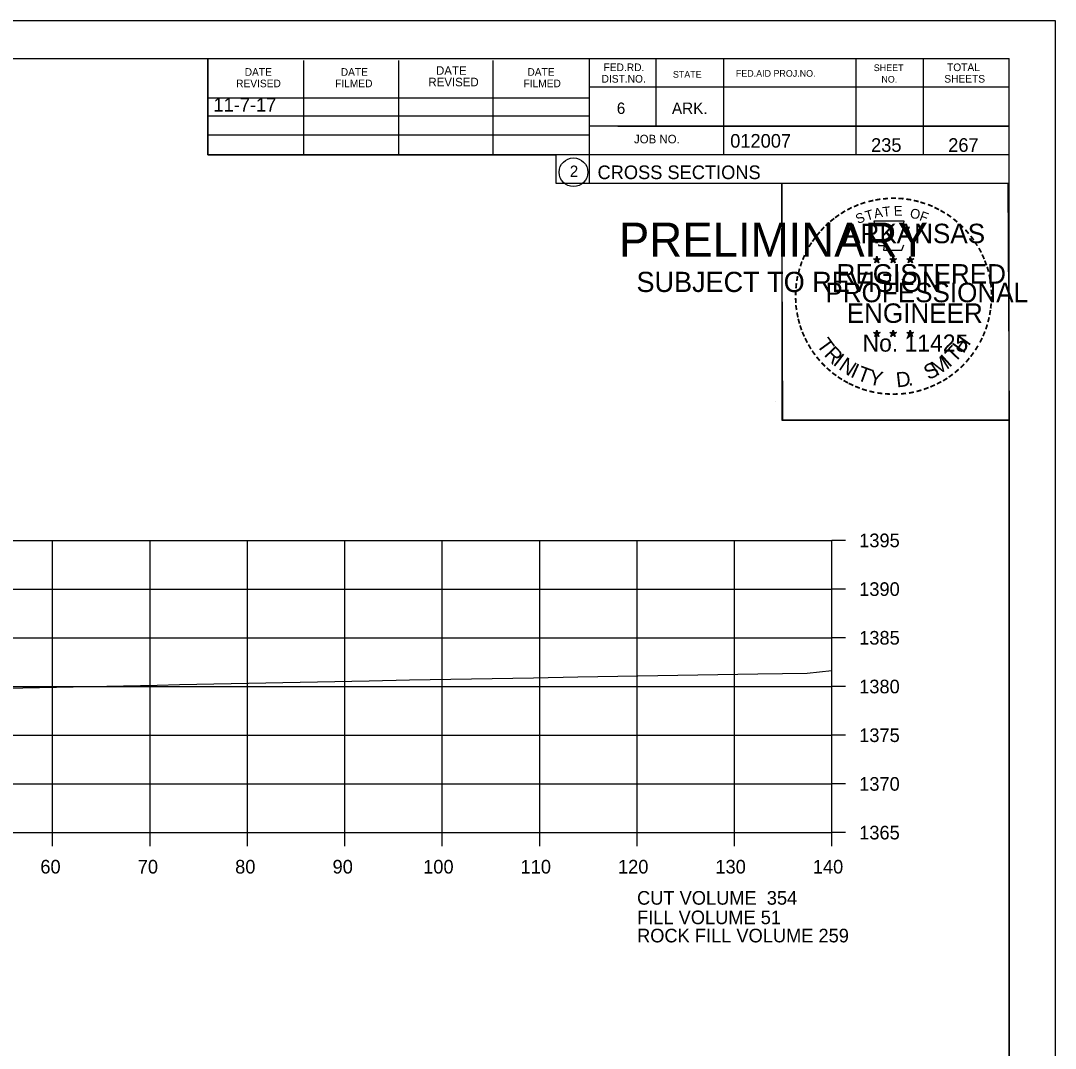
# Model space of a CAD drawing. Extents: x 1374311 to 1383814, y 384102 to 406278.
# Drawn here: x 1382696.8 to 1382803, y 402759.5 to 402865 of the extents above; entities that cross this region are included whole.
import ezdxf

# ---------------------------------------------------------------- set-up
doc = ezdxf.new("R2010")
doc.units = 0
for name, color, linetype in [('R_Axis', 7, 'Continuous'), ('R_Axis Annot', 7, 'Continuous'), ('R_Border', 7, 'Continuous'), ('R_Border PE', 7, 'Continuous'), ('R_Border Prem', 7, 'Continuous'), ('R_Exist Surface', 7, 'Continuous'), ('R_Fin Surface', 7, 'Continuous'), ('R_Grid', 7, 'Continuous'), ('R_No Plot', 7, 'Continuous'), ('R_Water', 7, 'Continuous')]:
    doc.layers.add(name, color=color, linetype=linetype)

msp = doc.modelspace()

# ---------------------------------------------------------------- linework, layer by layer
at = {"layer": 'R_Axis'}
for p, q in [((1382780.07, 402781.67), (1382780.07, 402811.67)), ((1382781.47, 402811.67), (1382780.07, 402811.67)), ((1382781.47, 402806.67), (1382780.07, 402806.67)), ((1382781.47, 402801.67), (1382780.07, 402801.67)), ((1382781.47, 402796.67), (1382780.07, 402796.67)), ((1382781.47, 402791.67), (1382780.07, 402791.67)), ((1382781.47, 402786.67), (1382780.07, 402786.67)), ((1382500.07, 402781.67), (1382780.07, 402781.67)), ((1382700.07, 402780.27), (1382700.07, 402781.67)), ((1382710.07, 402780.27), (1382710.07, 402781.67)), ((1382720.07, 402780.27), (1382720.07, 402781.67)), ((1382730.07, 402780.27), (1382730.07, 402781.67)), ((1382740.07, 402780.27), (1382740.07, 402781.67)), ((1382750.07, 402780.27), (1382750.07, 402781.67)), ((1382760.07, 402780.27), (1382760.07, 402781.67)), ((1382770.07, 402780.27), (1382770.07, 402781.67)), ((1382780.07, 402780.27), (1382780.07, 402781.67)), ((1382781.47, 402781.67), (1382780.07, 402781.67))]:
    msp.add_line(p, q, dxfattribs=at)
at = {"layer": 'R_Border'}
for p, q in [((1382482.07, 402861.13), (1382798.25, 402861.13)), ((1382715.99, 402851.25), (1382715.99, 402861.13)), ((1382725.85, 402851.25), (1382725.85, 402860.93)), ((1382735.61, 402851.25), (1382735.61, 402860.93)), ((1382745.29, 402851.25), (1382745.29, 402860.93)), ((1382755.15, 402861.13), (1382755.15, 402848.33)), ((1382761.99, 402861.13), (1382761.99, 402854.19)), ((1382768.93, 402861.13), (1382768.93, 402851.25)), ((1382782.51, 402861.13), (1382782.51, 402851.25)), ((1382789.45, 402861.13), (1382789.45, 402851.25)), ((1382798.25, 402655.67), (1382798.25, 402861.13)), ((1382798.25, 402858.19), (1382755.15, 402858.19)), ((1382798.25, 402858.21), (1382798.25, 402858.21)), ((1382715.99, 402857.11), (1382755.15, 402857.11)), ((1382715.99, 402855.25), (1382755.15, 402855.25)), ((1382798.25, 402854.19), (1382755.15, 402854.19)), ((1382758.11, 402854.19), (1382798.25, 402854.19)), ((1382715.99, 402851.25), (1382715.99, 402853.31)), ((1382715.99, 402853.31), (1382755.15, 402853.31)), ((1382798.25, 402851.25), (1382715.99, 402851.25)), ((1382755.15, 402848.33), (1382798.25, 402848.33))]:
    msp.add_line(p, q, dxfattribs=at)
msp.add_circle((1382753.54, 402849.47), 1.47, dxfattribs=at)
at = {"layer": 'R_Border PE'}
for p, q in [((1382784.69, 402840.84), (1382784.64, 402840.59)), ((1382784.69, 402840.48), (1382784.69, 402840.84)), ((1382784.69, 402840.84), (1382784.73, 402840.59)), ((1382786.36, 402840.84), (1382786.31, 402840.59)), ((1382786.36, 402840.48), (1382786.36, 402840.84)), ((1382786.36, 402840.84), (1382786.4, 402840.59)), ((1382788.12, 402840.83), (1382788.08, 402840.58)), ((1382788.12, 402840.46), (1382788.12, 402840.83)), ((1382788.12, 402840.83), (1382788.17, 402840.58)), ((1382784.34, 402840.59), (1382784.69, 402840.48)), ((1382784.34, 402840.59), (1382784.59, 402840.54)), ((1382784.34, 402840.59), (1382784.57, 402840.46)), ((1382784.47, 402840.18), (1382784.69, 402840.48)), ((1382784.47, 402840.18), (1382784.6, 402840.42)), ((1382784.47, 402840.18), (1382784.68, 402840.4)), ((1382784.9, 402840.18), (1382784.68, 402840.39)), ((1382785.03, 402840.59), (1382784.69, 402840.48)), ((1382784.9, 402840.18), (1382784.69, 402840.48)), ((1382785.03, 402840.59), (1382784.75, 402840.54)), ((1382784.9, 402840.18), (1382784.76, 402840.47)), ((1382785.03, 402840.59), (1382784.83, 402840.48)), ((1382786.01, 402840.59), (1382786.36, 402840.48)), ((1382786.01, 402840.59), (1382786.26, 402840.54)), ((1382786.01, 402840.59), (1382786.24, 402840.46)), ((1382786.14, 402840.18), (1382786.36, 402840.48)), ((1382786.14, 402840.18), (1382786.27, 402840.42)), ((1382786.14, 402840.18), (1382786.35, 402840.4)), ((1382786.57, 402840.18), (1382786.35, 402840.39)), ((1382786.7, 402840.59), (1382786.36, 402840.48)), ((1382786.57, 402840.18), (1382786.36, 402840.48)), ((1382786.7, 402840.59), (1382786.42, 402840.54)), ((1382786.57, 402840.18), (1382786.43, 402840.47)), ((1382786.7, 402840.59), (1382786.5, 402840.48)), ((1382787.77, 402840.57), (1382788.12, 402840.46)), ((1382787.77, 402840.57), (1382788.02, 402840.53)), ((1382787.77, 402840.57), (1382788.01, 402840.45)), ((1382787.9, 402840.17), (1382788.12, 402840.46)), ((1382787.9, 402840.17), (1382788.03, 402840.41)), ((1382787.9, 402840.17), (1382788.12, 402840.38)), ((1382788.47, 402840.57), (1382788.12, 402840.46)), ((1382788.33, 402840.17), (1382788.12, 402840.46)), ((1382788.33, 402840.17), (1382788.12, 402840.38)), ((1382788.47, 402840.57), (1382788.18, 402840.53)), ((1382788.33, 402840.17), (1382788.2, 402840.46)), ((1382788.47, 402840.57), (1382788.26, 402840.47)), ((1382784.33, 402833.01), (1382784.68, 402832.9)), ((1382784.33, 402833.01), (1382784.59, 402832.97)), ((1382784.33, 402833.01), (1382784.57, 402832.89)), ((1382784.47, 402832.61), (1382784.68, 402832.9)), ((1382784.47, 402832.61), (1382784.59, 402832.85)), ((1382784.47, 402832.61), (1382784.68, 402832.82)), ((1382784.68, 402833.27), (1382784.64, 402833.02)), ((1382784.68, 402832.9), (1382784.68, 402833.27)), ((1382784.68, 402833.27), (1382784.73, 402833.02)), ((1382785.03, 402833.01), (1382784.68, 402832.9)), ((1382784.89, 402832.61), (1382784.68, 402832.9)), ((1382784.89, 402832.61), (1382784.68, 402832.82)), ((1382785.03, 402833.01), (1382784.74, 402832.96)), ((1382784.89, 402832.61), (1382784.76, 402832.9)), ((1382785.03, 402833.01), (1382784.82, 402832.91)), ((1382786, 402833.01), (1382786.35, 402832.9)), ((1382786, 402833.01), (1382786.25, 402832.97)), ((1382786, 402833.01), (1382786.24, 402832.89)), ((1382786.13, 402832.61), (1382786.35, 402832.9)), ((1382786.13, 402832.61), (1382786.26, 402832.85)), ((1382786.13, 402832.61), (1382786.35, 402832.82)), ((1382786.35, 402833.27), (1382786.31, 402833.02)), ((1382786.35, 402832.9), (1382786.35, 402833.27)), ((1382786.35, 402833.27), (1382786.4, 402833.02)), ((1382786.7, 402833.01), (1382786.35, 402832.9)), ((1382786.56, 402832.61), (1382786.35, 402832.9)), ((1382786.56, 402832.61), (1382786.35, 402832.82)), ((1382786.7, 402833.01), (1382786.41, 402832.96)), ((1382786.56, 402832.61), (1382786.43, 402832.9)), ((1382786.7, 402833.01), (1382786.49, 402832.91)), ((1382787.77, 402833), (1382788.12, 402832.89)), ((1382787.77, 402833), (1382788.02, 402832.96)), ((1382787.77, 402833), (1382788.01, 402832.88)), ((1382787.9, 402832.6), (1382788.12, 402832.89)), ((1382787.9, 402832.6), (1382788.03, 402832.84)), ((1382787.9, 402832.6), (1382788.12, 402832.81)), ((1382788.12, 402833.26), (1382788.08, 402833.01)), ((1382788.12, 402832.89), (1382788.12, 402833.26)), ((1382788.12, 402833.26), (1382788.17, 402833.01)), ((1382788.46, 402833), (1382788.12, 402832.89)), ((1382788.33, 402832.6), (1382788.12, 402832.89)), ((1382788.33, 402832.6), (1382788.12, 402832.81)), ((1382788.46, 402833), (1382788.18, 402832.95)), ((1382788.33, 402832.6), (1382788.19, 402832.89)), ((1382788.46, 402833), (1382788.26, 402832.9))]:
    msp.add_line(p, q, dxfattribs=at)
for points in [[(1382784.38, 402844.46), (1382784.65, 402843.64)], [(1382787.89, 402843.54), (1382788.03, 402843.83), (1382787.35, 402843.8), (1382787.49, 402844.46), (1382784.38, 402844.46)], [(1382784.87, 402842.04), (1382784.87, 402841.95), (1382785.43, 402841.94), (1382785.38, 402841.46), (1382787.25, 402841.46), (1382787.45, 402842)], [(1382784.69, 402840.84), (1382784.9, 402840.18), (1382784.34, 402840.59), (1382785.03, 402840.59), (1382784.47, 402840.18), (1382784.69, 402840.84)], [(1382786.36, 402840.84), (1382786.57, 402840.18), (1382786.01, 402840.59), (1382786.7, 402840.59), (1382786.14, 402840.18), (1382786.36, 402840.84)], [(1382788.12, 402840.83), (1382788.33, 402840.17), (1382787.77, 402840.57), (1382788.47, 402840.57), (1382787.9, 402840.17), (1382788.12, 402840.83)], [(1382784.68, 402833.27), (1382784.89, 402832.61), (1382784.33, 402833.01), (1382785.03, 402833.01), (1382784.47, 402832.61), (1382784.68, 402833.27)], [(1382786.35, 402833.27), (1382786.56, 402832.61), (1382786, 402833.01), (1382786.7, 402833.01), (1382786.13, 402832.61), (1382786.35, 402833.27)], [(1382788.12, 402833.26), (1382788.33, 402832.6), (1382787.77, 402833), (1382788.46, 402833), (1382787.9, 402832.6), (1382788.12, 402833.26)]]:
    msp.add_lwpolyline(points, dxfattribs=at)
for centre, radius in [((1382784.68, 402840.47), 0.172), ((1382784.68, 402840.47), 0.145), ((1382784.68, 402840.47), 0.116), ((1382784.68, 402840.47), 0.0991), ((1382784.68, 402840.47), 0.0747), ((1382784.68, 402840.47), 0.0495), ((1382784.68, 402840.47), 0.0296), ((1382786.35, 402840.47), 0.172), ((1382786.35, 402840.47), 0.145), ((1382786.35, 402840.47), 0.116), ((1382786.35, 402840.47), 0.0991), ((1382786.35, 402840.47), 0.0747), ((1382786.35, 402840.47), 0.0495), ((1382786.35, 402840.47), 0.0296), ((1382788.12, 402840.46), 0.172), ((1382788.12, 402840.46), 0.145), ((1382788.12, 402840.46), 0.116), ((1382788.12, 402840.46), 0.0991), ((1382788.12, 402840.46), 0.0747), ((1382788.12, 402840.46), 0.0495), ((1382788.12, 402840.46), 0.0296), ((1382784.68, 402832.9), 0.172), ((1382784.68, 402832.9), 0.145), ((1382784.68, 402832.9), 0.116), ((1382784.68, 402832.9), 0.0991), ((1382784.68, 402832.9), 0.0747), ((1382784.68, 402832.9), 0.0495), ((1382784.68, 402832.9), 0.0296), ((1382786.35, 402832.9), 0.172), ((1382786.35, 402832.9), 0.145), ((1382786.35, 402832.9), 0.116), ((1382786.35, 402832.9), 0.0991), ((1382786.35, 402832.9), 0.0747), ((1382786.35, 402832.9), 0.0495), ((1382786.35, 402832.9), 0.0296), ((1382788.12, 402832.89), 0.172), ((1382788.12, 402832.89), 0.145), ((1382788.12, 402832.89), 0.116), ((1382788.12, 402832.89), 0.0991), ((1382788.12, 402832.89), 0.0747), ((1382788.12, 402832.89), 0.0495), ((1382788.12, 402832.89), 0.0296)]:
    msp.add_circle(centre, radius, dxfattribs=at)
at = {"layer": 'R_Exist Surface'}
msp.add_lwpolyline([(1382572.71, 402793.96), (1382598.27, 402794.36), (1382608.69, 402794.4), (1382614.45, 402794.47), (1382620.94, 402794.93), (1382632.04, 402795.15), (1382637.59, 402795.28), (1382649.34, 402795.51), (1382667.08, 402795.9), (1382668.68, 402795.93), (1382670.02, 402795.96), (1382686.2, 402796.32), (1382688.17, 402796.36), (1382688.36, 402796.37), (1382710.81, 402796.82), (1382713.08, 402796.87), (1382732.57, 402797.26), (1382736.7, 402797.35), (1382749.42, 402797.56), (1382753.98, 402797.65), (1382772.45, 402797.96), (1382777.53, 402798.04), (1382780.07, 402798.32)], dxfattribs=at)
at = {"layer": 'R_Grid'}
for p, q in [((1382500.07, 402811.67), (1382780.07, 402811.67)), ((1382700.07, 402781.67), (1382700.07, 402811.67)), ((1382710.07, 402781.67), (1382710.07, 402811.67)), ((1382720.07, 402781.67), (1382720.07, 402811.67)), ((1382730.07, 402781.67), (1382730.07, 402811.67)), ((1382740.07, 402781.67), (1382740.07, 402811.67)), ((1382750.07, 402781.67), (1382750.07, 402811.67)), ((1382760.07, 402781.67), (1382760.07, 402811.67)), ((1382770.07, 402781.67), (1382770.07, 402811.67)), ((1382780.07, 402781.67), (1382780.07, 402811.67)), ((1382500.07, 402806.67), (1382780.07, 402806.67)), ((1382500.07, 402801.67), (1382780.07, 402801.67)), ((1382500.07, 402796.67), (1382780.07, 402796.67)), ((1382500.07, 402791.67), (1382780.07, 402791.67)), ((1382500.07, 402786.67), (1382780.07, 402786.67)), ((1382500.07, 402781.67), (1382780.07, 402781.67))]:
    msp.add_line(p, q, dxfattribs=at)
at = {"layer": 'R_No Plot'}
for p, q in [((1382469.67, 402865.03), (1382803, 402865.03)), ((1382774.29, 402825.88), (1382774.29, 402825.88))]:
    msp.add_line(p, q, dxfattribs=at)
for points in [[(1382469.66, 402865.03), (1382803, 402865.03), (1382803, 402651.69), (1382469.66, 402651.69)], [(1382715.99, 402861.13), (1382715.99, 402851.25), (1382751.72, 402851.25), (1382751.72, 402848.33), (1382774.92, 402848.33), (1382774.92, 402824), (1382798.25, 402824), (1382798.25, 402655.67), (1382482.07, 402655.67), (1382482.07, 402861.13)], [(1382774.92, 402848.33), (1382798.13, 402848.33), (1382798.25, 402824), (1382775.04, 402824)]]:
    msp.add_lwpolyline(points, close=True, dxfattribs=at)

# ---------------------------------------------------------------- texts
at = {"layer": 'R_Axis Annot'}
for s, p in [('1395', (1382782.87, 402810.97)), ('1390', (1382782.87, 402805.97)), ('1385', (1382782.87, 402800.97)), ('1380', (1382782.87, 402795.97)), ('1375', (1382782.87, 402790.97)), ('1370', (1382782.87, 402785.97)), ('1365', (1382782.87, 402780.97)), ('60', (1382698.81, 402777.47)), ('70', (1382708.81, 402777.47)), ('80', (1382718.81, 402777.47)), ('90', (1382728.81, 402777.47)), ('100', (1382738.11, 402777.47)), ('110', (1382748.11, 402777.47)), ('120', (1382758.11, 402777.47)), ('130', (1382768.11, 402777.47)), ('140', (1382778.11, 402777.47)), ('CUT VOLUME  354', (1382760.07, 402774.27)), ('FILL VOLUME 51', (1382760.07, 402772.27))]:
    msp.add_text(s, height=1.4, dxfattribs=at).set_placement(p)
at = {"layer": 'R_Border'}
for s, height, p in [('DATE', 0.782, (1382719.79, 402859.37)), ('DATE', 0.782, (1382729.65, 402859.37)), ('DATE', 0.879, (1382739.43, 402859.47)), ('DATE', 0.782, (1382748.81, 402859.37)), ('FED.RD.', 0.782, (1382756.63, 402859.85)), ('STATE', 0.684, (1382763.75, 402859.17)), ('FED.AID PROJ.NO.', 0.684, (1382770.21, 402859.27)), ('SHEET', 0.684, (1382784.37, 402859.85)), ('TOTAL', 0.782, (1382791.89, 402859.85)), ('REVISED', 0.782, (1382718.91, 402858.19)), ('FILMED', 0.782, (1382729.07, 402858.19)), ('REVISED', 0.879, (1382738.65, 402858.29)), ('FILMED', 0.782, (1382748.41, 402858.19)), ('DIST.NO.', 0.782, (1382756.43, 402858.67)), ('NO.', 0.684, (1382785.15, 402858.67)), ('SHEETS', 0.782, (1382791.61, 402858.67)), ('6', 1.17, (1382757.99, 402855.45)), ('ARK.', 1.172, (1382763.65, 402855.45)), ('JOB NO.', 0.879, (1382759.75, 402852.43)), ('012007', 1.4, (1382769.63, 402851.99)), ('2', 1.17, (1382753.16, 402848.98)), ('CROSS SECTIONS', 1.4, (1382756.01, 402848.76))]:
    msp.add_text(s, height=height, rotation=360, dxfattribs=at).set_placement(p)
at = {"layer": 'R_Border PE'}
for s, height, rotation, p in [('-', 1.6, 24.3072, (1382782.49, 402845.32)), ('-', 1.6, 19.1761, (1382783.12, 402845.59)), ('-', 1.6, 13.6301, (1382783.87, 402845.83)), ('-', 1.6, 10.2193, (1382784.55, 402845.99)), ('-', 1.6, 5.8968, (1382785.28, 402846.1)), ('-', 1.6, 0.1862, (1382786.05, 402846.18)), ('-', 1.6, 357.743, (1382786.78, 402846.16)), ('-', 1.6, 352.1617, (1382787.52, 402846.11)), ('-', 1.6, 347.2049, (1382788.24, 402845.99)), ('-', 1.6, 342.3362, (1382788.87, 402845.84)), ('-', 1.6, 337.8551, (1382789.61, 402845.62)), ('-', 1.6, 36.2317, (1382780.68, 402844.24)), ('-', 1.6, 34.0636, (1382781.26, 402844.64)), ('-', 1.6, 28.7918, (1382781.86, 402845.01)), ('S', 1, 21.594, (1382782.73, 402844.14)), ('T', 1, 16.4036, (1382783.65, 402844.47)), ('A', 1, 11.2132, (1382784.47, 402844.72)), ('T', 1, 6.0228, (1382785.32, 402844.89)), ('E', 1, 0.8323, (1382786.43, 402845)), ('O', 1, 350.4515, (1382788.03, 402844.79)), ('F', 1, 340.0707, (1382788.98, 402844.56)), ('-', 1.6, 334.1211, (1382790.24, 402845.34)), ('-', 1.6, 329.6409, (1382790.82, 402845.06)), ('-', 1.6, 325.8627, (1382791.46, 402844.7)), ('-', 1.6, 42.9622, (1382779.77, 402843.45)), ('-', 1.6, 38.9507, (1382780.21, 402843.86)), ('ARKANSAS', 2, 360, (1382781.23, 402842.18)), ('-', 1.6, 320.5297, (1382792.07, 402844.27)), ('-', 1.6, 315.5786, (1382792.67, 402843.79)), ('-', 1.6, 50.6142, (1382778.92, 402842.48)), ('-', 1.6, 48.423, (1382779.33, 402842.97)), ('-', 1.6, 309.8797, (1382793.24, 402843.24)), ('-', 1.6, 306.6522, (1382793.77, 402842.63)), ('-', 1.6, 58.0706, (1382778.18, 402841.39)), ('-', 1.6, 54.2325, (1382778.51, 402841.91)), ('-', 1.4, 303.6753, (1382794.25, 402842.07)), ('-', 1.6, 67.7743, (1382777.61, 402840.16)), ('-', 1.6, 62.8713, (1382777.87, 402840.77)), ('-', 1.6, 299.6684, (1382794.57, 402841.46)), ('-', 1.6, 294.6628, (1382794.89, 402840.85)), ('-', 1.6, 72.3945, (1382777.39, 402839.53)), ('REGISTERED', 2, 360, (1382780.55, 402838.03)), ('DWB', 0.01, 360, (1382784.67, 402840.47)), ('DWB', 0.01, 360, (1382786.34, 402840.47)), ('DWB', 0.01, 360, (1382788.11, 402840.46)), ('-', 1.6, 290.5728, (1382795.15, 402840.27)), ('-', 1.6, 285.1233, (1382795.39, 402839.69)), ('-', 1.6, 81.2013, (1382777.06, 402838.11)), ('-', 1.6, 75.461, (1382777.2, 402838.82)), ('-', 1.6, 280.5493, (1382795.59, 402838.95)), ('-', 1.6, 85.1863, (1382776.99, 402837.41)), ('PROFESSIONAL', 2, 360, (1382779.4, 402836.12)), ('-', 1.6, 276.5962, (1382795.75, 402838.18)), ('-', 1.6, 94.1959, (1382777, 402835.99)), ('-', 1.6, 89.0622, (1382776.96, 402836.71)), ('-', 1.6, 274.3301, (1382795.81, 402837.46)), ('-', 1.6, 269.9407, (1382795.84, 402836.83)), ('-', 1.6, 98.9479, (1382777.07, 402835.32)), ('ENGINEER', 2, 360, (1382781.59, 402834)), ('-', 1.6, 263.5172, (1382795.82, 402836.16)), ('-', 1.6, 101.7149, (1382777.21, 402834.59)), ('-', 1.6, 105.4578, (1382777.37, 402833.99)), ('-', 1.6, 255.7626, (1382795.64, 402834.83)), ('-', 1.6, 260.9953, (1382795.75, 402835.51)), ('-', 1.6, 109.0874, (1382777.58, 402833.36)), ('-', 1.6, 252.8681, (1382795.46, 402834.11)), ('-', 1.6, 114.0643, (1382777.84, 402832.77)), ('-', 1.6, 115.7289, (1382778.14, 402832.15)), ('T', 1.54, 306.0406, (1382778.44, 402831.74)), ('No. 11425', 1.757, 360, (1382783.22, 402831.05)), ('DWB', 0.01, 360, (1382784.67, 402832.9)), ('DWB', 0.01, 360, (1382786.34, 402832.9)), ('DWB', 0.01, 360, (1382788.1, 402832.89)), ('H', 1.54, 54.6088, (1382793.56, 402830.78)), ('-', 1.6, 244.6197, (1382794.98, 402832.81)), ('-', 1.6, 247.8887, (1382795.24, 402833.44)), ('-', 1.6, 120.4471, (1382778.5, 402831.56)), ('-', 1.6, 125.8934, (1382778.9, 402831)), ('R', 1.54, 314.005, (1382779.2, 402830.69)), ('T', 1.54, 46.6444, (1382792.67, 402829.83)), ('-', 1.6, 239.0712, (1382794.58, 402832.05)), ('-', 1.6, 130.7181, (1382779.36, 402830.45)), ('I', 1.54, 321.9694, (1382780.1, 402829.76)), ('N', 1.54, 326.5002, (1382780.67, 402829.29)), ('M', 1.54, 32.6563, (1382790.83, 402828.51)), ('I', 1.54, 42.1136, (1382792.11, 402829.36)), ('-', 1.6, 231.2538, (1382793.75, 402830.84)), ('-', 1.6, 233.8452, (1382794.18, 402831.4)), ('-', 1.6, 134.2238, (1382779.88, 402829.9)), ('-', 1.6, 138.9338, (1382780.41, 402829.44)), ('I', 1.54, 335.3603, (1382781.88, 402828.5)), ('T', 1.54, 339.8912, (1382782.54, 402828.18)), ('Y', 1.54, 347.8556, (1382783.76, 402827.73)), ('S', 1.54, 26.9312, (1382789.99, 402828.1)), ('-', 1.6, 221.0851, (1382792.75, 402829.76)), ('-', 1.6, 225.7653, (1382793.27, 402830.27)), ('-', 1.6, 144.6463, (1382780.96, 402829.03)), ('-', 1.6, 148.0898, (1382781.52, 402828.66)), ('-', 1.6, 151.5704, (1382782.1, 402828.34)), ('D', 1.54, 6.3969, (1382786.74, 402827.37)), ('-', 1.6, 207.3568, (1382791.11, 402828.56)), ('-', 1.6, 212.2491, (1382791.67, 402828.9)), ('-', 1.6, 215.7363, (1382792.2, 402829.29)), ('-', 1.6, 154.6002, (1382782.62, 402828.09)), ('-', 1.6, 158.5612, (1382783.25, 402827.84)), ('-', 1.6, 162.7983, (1382783.93, 402827.62)), ('-', 1.6, 167.5555, (1382784.65, 402827.46)), ('-', 1.6, 191.2858, (1382788.46, 402827.52)), ('.', 1.54, 13.7642, (1382787.93, 402827.5)), ('-', 1.6, 195.4743, (1382789.19, 402827.72)), ('-', 1.6, 200.7184, (1382789.86, 402827.97)), ('-', 1.6, 204.2516, (1382790.48, 402828.24)), ('-', 1.6, 173.1155, (1382785.42, 402827.35)), ('-', 1.6, 176.5183, (1382786.17, 402827.3)), ('-', 1.6, 181.5918, (1382786.91, 402827.32)), ('-', 1.6, 185.8167, (1382787.72, 402827.39))]:
    msp.add_text(s, height=height, rotation=rotation, dxfattribs=at).set_placement(p)
at = {"layer": 'R_Border Prem'}
for s, height, p in [('PRELIMINARY', 3.5, (1382758.2, 402840.79)), ('DWB', 0.01, (1382758.95, 402842.64)), ('SUBJECT TO REVISION', 2.0751, (1382760.01, 402837.17))]:
    msp.add_text(s, height=height, rotation=360, dxfattribs=at).set_placement(p)
at = {"layer": 'R_Fin Surface'}
for s, p in [('11-7-17', (1382716.58, 402855.69)), ('ROCK FILL VOLUME 259', (1382760.07, 402770.4))]:
    msp.add_text(s, height=1.4, dxfattribs=at).set_placement(p)
at = {"layer": 'R_Water'}
for s, p in [('235', (1382784.09, 402851.56)), ('267', (1382792.01, 402851.56))]:
    msp.add_text(s, height=1.4, rotation=360, dxfattribs=at).set_placement(p)

doc.saveas('drawing.dxf')
